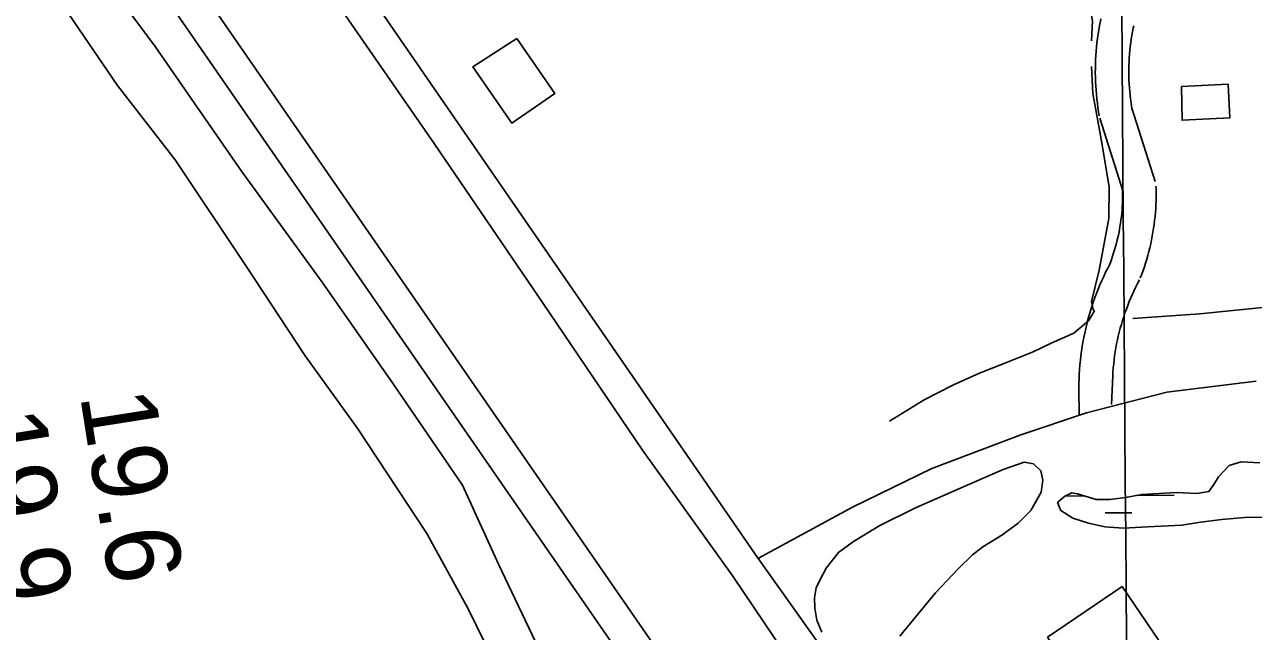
# Model space of a CAD drawing. Extents: x 3540316 to 3578335, y 553172 to 578787.
# Drawn here: x 3554062 to 3555162, y 561076 to 561620 of the extents above; entities that cross this region are included whole.
import ezdxf

# ---------------------------------------------------------------- set-up
doc = ezdxf.new("R2010")
doc.units = 0
for name, color, linetype in [('V-BLDG-OTLN', 7, 'Continuous'), ('V-GRID-MAJR', 7, 'Continuous'), ('V-LEVE-TOET', 7, 'Continuous'), ('V-RIVR-RANG', 7, 'Continuous'), ('V-ROAD-CNTR', 7, 'Continuous'), ('V-SITE-VEGE', 7, 'Continuous'), ('V-SURV-LINE', 7, 'Continuous'), ('V-TOPO-SHOR', 7, 'Continuous'), ('V-WETL-SWMP', 7, 'Continuous')]:
    doc.layers.add(name, color=color, linetype=linetype)

msp = doc.modelspace()

# ---------------------------------------------------------------- linework, layer by layer
at = {"layer": 'V-BLDG-OTLN'}
for points in [[(3554502.42, 561607.1240000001), (3554536.535, 561558.003), (3554498.051, 561531.272), (3554462.992, 561581.807)], [(3555097.782, 561564.089), (3555139.4620000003, 561566.2660000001), (3555141.0330000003, 561536.226), (3555098.13, 561533.984)], [(3554977.779, 561070.898), (3555044.386, 561116.3150000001), (3555077.3710000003, 561067.939), (3555010.4450000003, 561022.303)]]:
    msp.add_lwpolyline(points, close=True, dxfattribs=at)
at = {"layer": 'V-GRID-MAJR'}
msp.add_spline([(3555066.6580000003, 558654.5920000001), (3555020.84, 564712.414), (3554974.9990000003, 570773.3200000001), (3554929.157, 576834.2440000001), (3554929.134, 576837.311)], degree=3, dxfattribs=at)
at = {"layer": 'V-LEVE-TOET'}
for points in [[(3553543.042, 562781.15), (3553638.36, 562658.471), (3553721.386, 562534.626), (3553826.492, 562382.056), (3553916.944, 562255.367), (3554021.1210000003, 562098.8470000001), (3554128.645, 561949.267), (3554231.3030000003, 561795.677), (3554330.83, 561654.351), (3554428.389, 561512.9940000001), (3554525.974, 561369.671), (3554615.015, 561238.529), (3554695.917, 561125.486), (3554761.324, 561028.464), (3554835.7600000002, 560919.758), (3554928.24, 560789.161), (3554938.812, 560773.068), (3554975.285, 560717.743)], [(3554637.7, 560836.986), (3554635.779, 560855.256), (3554637.5840000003, 560866.604), (3554630.364, 560889.1460000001), (3554610.884, 560908.557), (3554594.969, 560919.649), (3554573.461, 560942.968), (3554553.102, 560988.9500000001), (3554522.035, 561060.378), (3554485.982, 561136.162), (3554453.9390000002, 561207.082), (3554391.578, 561297.7490000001), (3554328.225, 561388.8910000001), (3554255.892, 561488.274), (3554178.457, 561599.89), (3554099.617, 561706.5650000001), (3554026.741, 561809.384), (3553946.275, 561926.372), (3553859.79, 562051.151), (3553785.794, 562163.31), (3553704.765, 562285.213), (3553621.823, 562403.149), (3553529.063, 562534.821)]]:
    msp.add_lwpolyline(points, dxfattribs=at)
at = {"layer": 'V-ROAD-CNTR'}
for points in [[(3555234.786492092, 560387.138199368), (3554952.3160570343, 560812.499348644), (3554718.072525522, 561142.3666889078), (3553915.433130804, 562306.7813600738)], [(3555024.073913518, 561537.7678981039), (3555023.41291484, 561541.51489061), (3555022.8209160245, 561545.3858828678), (3555022.308917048, 561549.1818752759), (3555021.829918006, 561553.0468675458), (3555021.43791879, 561556.95985972), (3555021.1239194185, 561560.7688521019), (3555020.8459199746, 561564.6478443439), (3555020.656920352, 561568.5768364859), (3555020.539920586, 561572.4408287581), (3555020.483920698, 561576.3428209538), (3555020.50292066, 561580.182813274), (3555020.5649205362, 561584.0528055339), (3555020.7159202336, 561587.9997976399), (3555020.939919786, 561591.8747898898), (3555021.2249192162, 561595.7067822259), (3555021.561918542, 561599.5697744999), (3555021.9879176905, 561603.456766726), (3555022.4649167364, 561607.3097590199), (3555023.029915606, 561611.178751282), (3555023.640914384, 561614.971743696), (3555024.3249130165, 561618.8177360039), (3555025.078911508, 561622.61472841), (3555025.5579105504, 561624.860723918)], [(3555053.6178544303, 561542.9778876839), (3555053.016855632, 561546.3868808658), (3555052.516856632, 561549.65987432), (3555052.060857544, 561553.031867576), (3555051.6458583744, 561556.388860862), (3555051.3138590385, 561559.687854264), (3555051.0358595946, 561563.0728474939), (3555050.793860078, 561566.441840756), (3555050.6348603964, 561569.7508341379), (3555050.533860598, 561573.106827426), (3555050.485860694, 561576.4868206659), (3555050.5008606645, 561579.8708138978), (3555050.554860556, 561583.2388071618), (3555050.681860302, 561586.557800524), (3555050.875859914, 561589.892793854), (3555051.1288594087, 561593.2907870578), (3555051.4198588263, 561596.6337803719), (3555051.785858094, 561599.9807736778), (3555052.196857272, 561603.2957670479), (3555052.683856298, 561606.6247603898), (3555053.2208552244, 561609.961753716), (3555053.8088540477, 561613.2697470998), (3555054.46285274, 561616.56474051), (3555054.89785187, 561618.60473643)], [(3555074.076813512, 561478.9710156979), (3555053.14285538, 561544.911883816)], [(3555045.4828707, 561469.893033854), (3555024.548912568, 561535.8339019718)], [(3555060.785840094, 561392.7391881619), (3555062.0388375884, 561395.9741816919), (3555063.255835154, 561399.343174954), (3555064.3878328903, 561402.652168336), (3555065.5008306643, 561406.0331615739), (3555066.546828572, 561409.4741546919), (3555067.5028266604, 561412.8311479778), (3555068.439824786, 561416.262141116), (3555069.3048230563, 561419.7531341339), (3555070.094821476, 561423.1961272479), (3555070.834819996, 561426.6861202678), (3555071.4988186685, 561430.1271133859), (3555072.1288174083, 561433.6101064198), (3555072.6928162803, 561437.181099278), (3555073.17781531, 561440.6950922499), (3555073.599814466, 561444.1770852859), (3555073.9828136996, 561447.7000782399), (3555074.289813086, 561451.26507111), (3555074.543812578, 561454.8020640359), (3555074.72281222, 561458.372056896), (3555074.846811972, 561461.877049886), (3555074.9158118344, 561465.4460427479), (3555074.91281184, 561469.0190356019), (3555074.8458119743, 561472.528028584), (3555074.77281212, 561474.893023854)], [(3555032.811896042, 561403.5751664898), (3555033.940893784, 561406.49016066), (3555034.953891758, 561409.2931550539), (3555035.9458897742, 561412.1961492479), (3555036.898887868, 561415.0891434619), (3555037.7668861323, 561417.9441377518), (3555038.6048844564, 561420.889131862), (3555039.405882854, 561423.8221259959), (3555040.1228814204, 561426.71512021), (3555040.798880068, 561429.6641143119), (3555041.430878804, 561432.6401083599), (3555042.0088776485, 561435.639102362), (3555042.5488765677, 561438.6220963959), (3555043.014875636, 561441.5730904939), (3555043.425874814, 561444.551084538), (3555043.795874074, 561447.603078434), (3555044.12287342, 561450.608072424), (3555044.381872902, 561453.6250663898), (3555044.59787247, 561456.6280603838), (3555044.7488721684, 561459.6520543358), (3555044.8568719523, 561462.6990482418), (3555044.915871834, 561465.724042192), (3555044.91287184, 561468.717036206), (3555044.853871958, 561471.7800300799), (3555044.786872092, 561473.971025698)], [(3555005.9077494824, 561269.5891984), (3555005.784950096, 561294.25038514), (3555005.830950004, 561298.3093770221), (3555005.9229498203, 561302.4383687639), (3555006.111949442, 561306.6043604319), (3555006.371948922, 561310.7003522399), (3555006.700948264, 561314.8303439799), (3555007.100947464, 561318.8863358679), (3555007.549946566, 561322.971327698), (3555008.101945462, 561327.124319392), (3555008.721944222, 561331.1953112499), (3555009.4049428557, 561335.222303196), (3555010.1449413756, 561339.268295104), (3555010.978939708, 561343.3322869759), (3555011.865937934, 561347.3562789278), (3555012.846935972, 561351.388270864), (3555013.868933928, 561355.337262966), (3555014.971931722, 561359.331254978), (3555016.153929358, 561363.30024704), (3555017.393926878, 561367.1982392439), (3555018.69292428, 561371.114231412), (3555020.088921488, 561375.01522361), (3555021.526918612, 561378.873215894), (3555023.0389155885, 561382.6932082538), (3555024.615912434, 561386.531200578), (3555026.289909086, 561390.327192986), (3555027.9829057, 561394.0371855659), (3555029.743902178, 561397.738178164), (3555031.5918984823, 561401.4541707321), (3555033.49789467, 561405.0941634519), (3555033.595894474, 561405.2761630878)], [(3555034.9083874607, 561279.3373360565), (3555036.06788953, 561304.9723636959), (3555036.2958890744, 561308.558356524), (3555036.5828885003, 561312.166349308), (3555036.938887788, 561315.7723420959), (3555037.3338869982, 561319.3573349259), (3555037.801886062, 561322.888327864), (3555038.3418849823, 561326.4253207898), (3555038.9508837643, 561330.0163136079), (3555039.5968824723, 561333.5543065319), (3555040.32288102, 561337.088299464), (3555041.0918794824, 561340.58029248), (3555041.9448777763, 561344.082285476), (3555042.8508759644, 561347.5852784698), (3555043.8098740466, 561351.05527153), (3555044.8278720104, 561354.4742646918), (3555045.925869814, 561357.9302577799), (3555047.0548675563, 561361.3322509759), (3555048.268865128, 561364.7212441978), (3555049.5328626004, 561368.1152374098), (3555050.8608599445, 561371.4712306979), (3555052.2178572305, 561374.773224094), (3555053.661854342, 561378.0452175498), (3555055.176851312, 561381.3652109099), (3555056.721848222, 561384.614204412), (3555058.3138450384, 561387.8161980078), (3555059.989841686, 561391.0161916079), (3555060.0018416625, 561391.0381915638)], [(3554718.807496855, 561141.6775242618), (3554803.0294488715, 561187.329392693), (3554874.145497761, 561222.0175298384), (3554953.8319038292, 561252.1162919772), (3555012.647815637, 561271.967373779), (3555084.665326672, 561290.3684106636), (3555164.5072389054, 561300.2947864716)]]:
    msp.add_lwpolyline(points, dxfattribs=at)
at = {"layer": 'V-SITE-VEGE'}
msp.add_lwpolyline([(3554096.776, 561635.54), (3554144.9250000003, 561565.056), (3554196.451, 561498.549), (3554260.18, 561403.258), (3554312.8880000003, 561323.0210000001), (3554359.983, 561257.434), (3554421.724, 561163.585), (3554459.0270000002, 561096.379), (3554488.375, 561035.935)], dxfattribs=at)
at = {"layer": 'V-SURV-LINE'}
for points in [[(3553975.560271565, 562003.8241374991), (3555070.3037445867, 560419.8076657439)], [(3555045.6215905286, 560402.7550620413), (3553950.878695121, 561986.7706980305)]]:
    msp.add_lwpolyline(points, dxfattribs=at)
at = {"layer": 'V-TOPO-SHOR'}
for points in [[(3554928.14, 561716.272), (3554929.684, 561711.388), (3554943.467, 561708.6410000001), (3554968.018, 561708.017), (3554988.2460000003, 561700.947), (3554998.744, 561687.846), (3555008.8310000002, 561669.338), (3555013.539, 561649.282), (3555017.848, 561622.838), (3555017.123, 561605.156)], [(3555016.967, 561582.083), (3555018.2970000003, 561558.052), (3555025.7660000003, 561516.928), (3555032.7660000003, 561474.323), (3555032.688, 561445.852), (3555024.031, 561399.586), (3555017.076, 561371.506)], [(3555054.11, 561356.334), (3555113.932, 561360.639), (3555179.1240000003, 561366.984), (3555269.801, 561376.153), (3555420.278, 561391.0970000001), (3555550.181, 561403.289), (3555662.9560000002, 561411.796), (3555748.232, 561420.885), (3555856.59, 561429.329), (3555939.919, 561437.408), (3555995.795, 561443.126)], [(3555017.076, 561371.506), (3555018.6550000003, 561364.166), (3555019.65, 561363.199)], [(3554836.029, 561264.328), (3554867.166, 561283.431), (3554893.475, 561297.067), (3554916.89, 561307.223), (3554939.338, 561316.384), (3554964.715, 561326.571), (3554980.802, 561334.167), (3555001.286, 561343.299), (3555014.381, 561354.286), (3555019.65, 561363.199)]]:
    msp.add_lwpolyline(points, dxfattribs=at)
at = {"layer": 'V-WETL-SWMP'}
for p, q in [((3554993.276147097, 561197.3084310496), (3555010.876277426, 561197.4441080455)), ((3555056.7371103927, 561197.7976429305), (3555091.076413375, 561198.0623599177)), ((3555029.197207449, 561182.1538830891), (3555053.196494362, 561182.3388903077))]:
    msp.add_line(p, q, dxfattribs=at)
for points in [[(3554775.52, 561075.4230000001), (3554771.186, 561086.1730000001), (3554769.309, 561096.96), (3554768.932, 561106.047), (3554770.524, 561114.917), (3554773.379, 561121.348), (3554779.6040000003, 561132.7440000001), (3554790.461, 561146.6630000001), (3554803.832, 561156.687), (3554827.463, 561171.0380000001), (3554859.429, 561186.7390000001), (3554902.898, 561205.801), (3554938.065, 561221.056), (3554956.646, 561227.715), (3554965.271, 561226.12), (3554971.752, 561219.824), (3554973.347, 561211.491), (3554972.0300000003, 561200.659), (3554962.683, 561184.304), (3554951.295, 561173.079), (3554936.7060000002, 561162.3), (3554919.656, 561151.731), (3554910.4220000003, 561144.471), (3554898.062, 561132.495), (3554877.245, 561110.567), (3554861.791, 561091.665), (3554845.3680000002, 561071.7660000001)], [(3555171.664, 561178.241), (3555153.973, 561177.984), (3555133.847, 561176.218), (3555114.71, 561173.974), (3555098.038, 561171.275), (3555067.342, 561169.601), (3555045.731, 561168.55), (3555029.002, 561169.782), (3555014.455, 561173.012), (3555000.382, 561177.477), (3554989.717, 561184.204), (3554986.662, 561191.532), (3554993.214, 561197.28), (3554999.3170000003, 561200.072), (3555004.488, 561199.409), (3555021.274, 561194.246), (3555033.563, 561194.179), (3555047.543, 561196.102), (3555062.004, 561198.769), (3555093.191, 561200.4500000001), (3555111.3910000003, 561199.485), (3555122.177, 561201.362), (3555126.757, 561207.572), (3555130.8340000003, 561214.512), (3555140.27, 561224.725), (3555151.035, 561228.076), (3555167.761, 561227.09)]]:
    msp.add_lwpolyline(points, dxfattribs=at)
msp.add_arc((3555096.315533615, 561198.5775648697), 35.24628790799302, 179.96904551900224, 181.21351184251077, dxfattribs=at)

# ---------------------------------------------------------------- texts
at = {"layer": 'V-RIVR-RANG'}
for s, p in [('19.6', (3554111.177499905, 561287.6003053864)), ('19.9', (3554012.6829481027, 561270.2169339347))]:
    msp.add_text(s, height=67, rotation=278.95832571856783, dxfattribs=at).set_placement(p)

doc.saveas('drawing.dxf')
